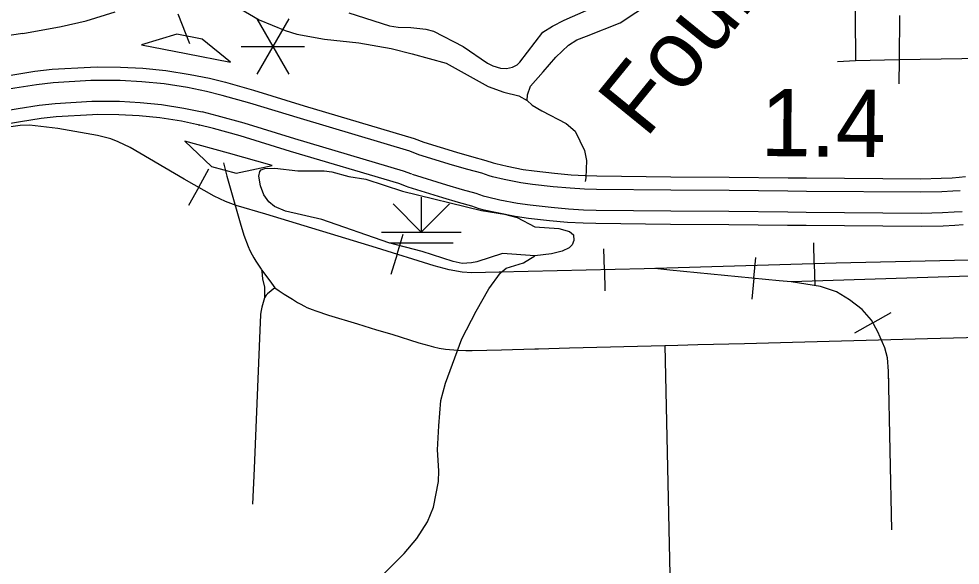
# Model space of a CAD drawing. Extents: x -19 to 366, y -4 to 359.
# Drawn here: x 158.416 to 159.537, y 188.866 to 189.516 of the extents above; entities that cross this region are included whole.
import ezdxf

# ---------------------------------------------------------------- set-up
doc = ezdxf.new("R2010")
doc.units = 0
for name, color, linetype in [('Level 19', 7, 'Continuous'), ('Level 33', 7, 'Continuous'), ('Level 35', 7, 'Continuous'), ('Level 40', 7, 'Continuous'), ('Level 42', 7, 'Continuous'), ('Level 44', 7, 'Continuous'), ('Level 47', 7, 'Continuous'), ('Level 48', 7, 'Continuous'), ('Level 60', 7, 'Continuous')]:
    doc.layers.add(name, color=color, linetype=linetype)

msp = doc.modelspace()

# ---------------------------------------------------------------- linework, layer by layer
at = {"layer": 'Level 19'}
for p, q in [((158.6301, 189.39), (158.6312, 189.3897)), ((158.8797, 189.3158), (158.8778, 189.3164))]:
    msp.add_line(p, q, dxfattribs=at)
for points in [[(158.3794, 189.4446), (158.4088, 189.4495), (158.4351, 189.4537), (158.4558, 189.456), (158.5013, 189.4587), (158.5095, 189.4589), (158.5372, 189.4587), (158.5637, 189.4572), (158.5912, 189.4547), (158.62, 189.45), (158.643, 189.4453)], [(158.6395, 189.4296), (158.6171, 189.4342), (158.5891, 189.4387), (158.5625, 189.4411), (158.5367, 189.4426), (158.5097, 189.4428), (158.502, 189.4426), (158.4571, 189.4399), (158.4372, 189.4377), (158.4114, 189.4336), (158.3822, 189.4287)], [(158.643, 189.4453), (158.6624, 189.4406), (158.6957, 189.4312), (158.7561, 189.4127), (158.8871, 189.3738), (158.8984, 189.3694)], [(158.8925, 189.3544), (158.8819, 189.3585), (158.7515, 189.3973), (158.6912, 189.4158), (158.6584, 189.425), (158.6395, 189.4296)], [(158.3863, 189.4045), (158.4153, 189.4093), (158.4405, 189.4133), (158.4592, 189.4154), (158.503, 189.418), (158.5099, 189.4182), (158.5359, 189.418), (158.5607, 189.4166), (158.5861, 189.4143), (158.6127, 189.4099), (158.6344, 189.4055)], [(158.6312, 189.3897), (158.6098, 189.3941), (158.584, 189.3983), (158.5595, 189.4005), (158.5353, 189.4019), (158.51, 189.4021), (158.5037, 189.4019), (158.4606, 189.3993), (158.4427, 189.3974), (158.4179, 189.3934), (158.3889, 189.3886)], [(158.634, 189.4056), (158.6521, 189.4012), (158.6842, 189.3922), (158.7444, 189.3737), (158.8739, 189.3352), (158.8836, 189.3314)], [(158.8778, 189.3164), (158.8687, 189.32), (158.7397, 189.3583), (158.6797, 189.3767), (158.648, 189.3856), (158.6301, 189.39)], [(158.8984, 189.3694), (158.9374, 189.3574), (158.9552, 189.3521), (158.9721, 189.3476), (158.981, 189.3445), (158.9842, 189.3437), (158.9975, 189.3406), (159.0166, 189.3368), (159.03, 189.335), (159.0541, 189.3323), (159.0738, 189.3304), (159.0904, 189.3295), (159.1044, 189.3291), (159.1928, 189.3282), (159.262, 189.3278), (159.3322, 189.327), (159.3542, 189.3268), (159.4903, 189.3257), (159.5147, 189.3263), (159.5275, 189.3269), (159.536, 189.3275), (159.5435, 189.3283)], [(159.5374, 189.3115), (159.5285, 189.3108), (159.5153, 189.3102), (159.4905, 189.3096), (159.354, 189.3107), (159.332, 189.3109), (159.2619, 189.3117), (159.1927, 189.3121), (159.1041, 189.313), (159.0898, 189.3134), (159.0726, 189.3144), (159.0525, 189.3163), (159.028, 189.319), (159.0139, 189.321), (158.9941, 189.3249), (158.9804, 189.328), (158.9763, 189.3291), (158.9674, 189.3322), (158.9508, 189.3366), (158.9327, 189.342), (158.8925, 189.3544)], [(158.8844, 189.3312), (158.9256, 189.3184), (158.9441, 189.3129), (158.9602, 189.3086), (158.9692, 189.3055), (158.9744, 189.3041), (158.989, 189.3008), (159.0099, 189.2967), (159.025, 189.2946), (159.05, 189.2918), (159.0707, 189.2898), (159.0887, 189.2888), (159.1036, 189.2884), (159.1925, 189.2875), (159.2616, 189.2871), (159.3318, 189.2863), (159.3538, 189.2861), (159.4907, 189.2849), (159.5162, 189.2856), (159.5299, 189.2863), (159.5395, 189.2869)], [(159.5408, 189.2709), (159.5308, 189.2702), (159.5168, 189.2695), (159.4909, 189.2688), (159.3536, 189.27), (159.3316, 189.2702), (159.2615, 189.271), (159.1923, 189.2714), (159.1033, 189.2723), (159.0881, 189.2727), (159.0695, 189.2738), (159.0483, 189.2757), (159.023, 189.2786), (159.0072, 189.2808), (158.9856, 189.2851), (158.9705, 189.2885), (158.9645, 189.2901), (158.9555, 189.2932), (158.9397, 189.2974), (158.9209, 189.303), (158.8797, 189.3158)]]:
    msp.add_lwpolyline(points, dxfattribs=at)
at = {"layer": 'Level 33'}
for points in [[(159.4115, 189.6252), (159.4126, 189.4666)], [(158.6056, 189.5221), (158.6195, 189.4867)], [(159.4648, 189.5201), (159.4645, 189.4675)], [(159.4645, 189.4675), (159.6888, 189.4713)], [(159.391, 189.4652), (159.4126, 189.4666)], [(159.4126, 189.4666), (159.4645, 189.4675)], [(159.4645, 189.4675), (159.4641, 189.4388)], [(158.6599, 189.3446), (158.6606, 189.3417)], [(158.6606, 189.3417), (158.6638, 189.3288), (158.6796, 189.2731), (158.684, 189.2586)], [(158.684, 189.2586), (158.6891, 189.2451), (158.6912, 189.2405), (158.6939, 189.235), (158.6958, 189.2316), (158.6982, 189.2276), (158.7048, 189.218), (158.7053, 189.2173)], [(158.7053, 189.2173), (158.7057, 189.2152), (158.7065, 189.2068), (158.7087, 189.1967), (158.7088, 189.195), (158.7086, 189.1911), (158.7088, 189.1841)], [(158.7053, 189.2173), (158.7113, 189.2091), (158.7171, 189.2016), (158.721, 189.1961)], [(159.1853, 189.1273), (159.2011, 189.1277), (159.2246, 189.1283), (159.2805, 189.1298), (159.3375, 189.1313), (159.4983, 189.1355), (159.6837, 189.1405), (159.6883, 189.1408), (159.693, 189.1412), (159.6976, 189.1418), (159.7022, 189.1427), (159.7067, 189.1437), (159.7112, 189.1449), (159.9505, 189.2161), (159.9658, 189.2209)], [(158.721, 189.1961), (158.7123, 189.1888), (158.7108, 189.1871), (158.7088, 189.1841)], [(158.721, 189.1961), (158.726, 189.1925), (158.7323, 189.1882), (158.7422, 189.1826), (158.7481, 189.1786), (158.751, 189.1768), (158.7562, 189.174), (158.7592, 189.1726), (158.7653, 189.1701), (158.7697, 189.1684), (158.7848, 189.1634), (158.8195, 189.1531), (158.842, 189.146), (158.8602, 189.1406), (158.8925, 189.1305), (158.9045, 189.1271), (158.91, 189.1257), (158.9166, 189.1243), (158.9244, 189.123), (158.9388, 189.1217), (158.9484, 189.1214), (158.956, 189.1215), (158.9909, 189.1223), (159.0306, 189.1232), (159.0351, 189.1233), (159.0718, 189.1244), (159.1853, 189.1273)], [(158.7088, 189.1841), (158.7056, 189.1729), (158.7048, 189.1688), (158.7041, 189.1644), (158.7039, 189.1632), (158.7036, 189.1552), (158.6962, 188.9808), (158.6944, 188.9386)], [(159.1853, 189.1273), (159.1932, 188.7817)]]:
    msp.add_lwpolyline(points, dxfattribs=at)
at = {"layer": 'Level 35'}
for points in [[(158.6744, 189.5311), (158.7023, 189.5148), (158.7333, 189.5022), (158.7473, 189.498), (158.7803, 189.492), (158.821, 189.4874), (158.8595, 189.4809), (158.8846, 189.4746), (158.925, 189.4632), (158.9752, 189.4356), (158.9939, 189.4288), (159.0115, 189.4246), (159.0214, 189.4189), (159.0219, 189.4256), (159.0254, 189.4358), (159.0407, 189.4529), (159.0557, 189.4706), (159.0708, 189.4846), (159.0805, 189.4909), (159.092, 189.4956), (159.1322, 189.5112), (159.1695, 189.5359)], [(158.8093, 189.5231), (158.8576, 189.5079), (158.868, 189.5062), (158.8831, 189.5058), (158.9009, 189.5037), (158.91, 189.5012), (158.9451, 189.4833), (158.9742, 189.4634), (158.9805, 189.4603), (158.9898, 189.4575), (158.997, 189.4571), (159.0042, 189.4584), (159.0096, 189.4613), (159.0129, 189.4643), (159.04, 189.5), (159.0515, 189.5072), (159.0655, 189.5144), (159.0919, 189.526)], [(158.4208, 189.4988), (158.3937, 189.4948), (158.3547, 189.4826), (158.3466, 189.4787), (158.3369, 189.4716), (158.3113, 189.4587), (158.3011, 189.4559), (158.2985, 189.4585), (158.2977, 189.4682), (158.3024, 189.4734), (158.324, 189.4808), (158.3504, 189.4878), (158.3651, 189.4942), (158.393, 189.5123), (158.4032, 189.5172)], [(158.4208, 189.4988), (158.4667, 189.5071), (158.4962, 189.5135), (158.5309, 189.5242)], [(159.0214, 189.4189), (159.0276, 189.4132), (159.0388, 189.4067), (159.068, 189.3913), (159.0788, 189.3822), (159.0899, 189.3592), (159.0922, 189.3476), (159.0912, 189.3267), (159.0904, 189.3226)], [(158.8352, 188.84), (158.875, 188.8799), (158.89, 188.8977), (158.9029, 188.9173), (158.9101, 188.9349), (158.9159, 188.9655), (158.9163, 188.9782), (158.9148, 189.0031), (158.9165, 189.0318), (158.9186, 189.062), (158.9243, 189.0823), (158.9438, 189.1351), (158.9607, 189.1682), (158.9757, 189.1948), (158.9897, 189.2138), (158.9965, 189.2193), (159.0172, 189.2257), (159.0306, 189.2339)]]:
    msp.add_lwpolyline(points, dxfattribs=at)
at = {"layer": 'Level 40'}
for p, q in [((158.6303, 189.3156), (158.6425, 189.3374)), ((158.6303, 189.3156), (158.6181, 189.2938)), ((158.8666, 189.2358), (158.874, 189.2596)), ((159.3635, 189.2244), (159.3628, 189.2494)), ((158.8666, 189.2358), (158.8592, 189.2119)), ((159.1136, 189.2175), (159.113, 189.2425)), ((159.2914, 189.2074), (159.2938, 189.2322)), ((159.3635, 189.2244), (159.3642, 189.1994)), ((159.1136, 189.2175), (159.1142, 189.1925)), ((159.2914, 189.2074), (159.289, 189.1825)), ((159.4333, 189.1542), (159.4552, 189.1664)), ((159.4333, 189.1542), (159.4115, 189.142))]:
    msp.add_line(p, q, dxfattribs=at)
for points in [[(159.6363, 189.2307), (159.3894, 189.2251), (159.1608, 189.2186), (158.9883, 189.2144), (158.9555, 189.2139), (158.944, 189.2147), (158.9285, 189.2175), (158.9108, 189.222), (158.8421, 189.2434), (158.7101, 189.2836), (158.675, 189.294), (158.6621, 189.2987), (158.6489, 189.3052), (158.6132, 189.3251), (158.5486, 189.3631), (158.5346, 189.3698), (158.5258, 189.3732), (158.5096, 189.3771), (158.4626, 189.3856), (158.4289, 189.3895), (158.4177, 189.3892), (158.4037, 189.3873)], [(159.6363, 189.2307), (159.3894, 189.2251), (159.1608, 189.2186), (158.9883, 189.2144), (158.9555, 189.2139), (158.944, 189.2147), (158.9285, 189.2175), (158.9108, 189.222), (158.8421, 189.2434), (158.7101, 189.2836), (158.675, 189.294), (158.6621, 189.2987), (158.6489, 189.3052), (158.6132, 189.3251), (158.5486, 189.3631), (158.5346, 189.3698), (158.5258, 189.3732), (158.5096, 189.3771), (158.4626, 189.3856), (158.4289, 189.3895), (158.4177, 189.3892), (158.4037, 189.3873)], [(159.7839, 189.2555), (159.6993, 189.2239), (159.6833, 189.2183), (159.6686, 189.2153), (159.66, 189.2135), (159.65, 189.2131), (159.5238, 189.2092), (159.3359, 189.2032), (159.3216, 189.2044), (159.1916, 189.217), (159.1734, 189.219)], [(159.7839, 189.2555), (159.6993, 189.2239), (159.6833, 189.2183), (159.6686, 189.2153), (159.66, 189.2135), (159.65, 189.2131), (159.5238, 189.2092), (159.3359, 189.2032), (159.3216, 189.2044), (159.1916, 189.217), (159.1734, 189.219)], [(159.4558, 188.9079), (159.4519, 189.0969), (159.4505, 189.1128), (159.4475, 189.1245), (159.4393, 189.1435), (159.4315, 189.1574), (159.4203, 189.17), (159.4054, 189.1818), (159.3898, 189.191), (159.3709, 189.1974), (159.3359, 189.2032)], [(159.4522, 189.0806), (159.4519, 189.0969), (159.4505, 189.1128), (159.4475, 189.1245), (159.4393, 189.1435), (159.4315, 189.1574), (159.4203, 189.17), (159.4054, 189.1818), (159.3898, 189.191), (159.3709, 189.1974), (159.3359, 189.2032)]]:
    msp.add_lwpolyline(points, dxfattribs=at)
at = {"layer": 'Level 42'}
for p, q in [((158.6042, 189.4978), (158.5623, 189.4851)), ((158.6343, 189.4919), (158.6042, 189.4978)), ((158.6683, 189.4643), (158.6343, 189.4919)), ((158.5623, 189.4851), (158.6153, 189.4747)), ((158.6153, 189.4747), (158.6683, 189.4643)), ((158.6658, 189.356), (158.6138, 189.3705)), ((158.6138, 189.3705), (158.6456, 189.3404)), ((158.7179, 189.3416), (158.6658, 189.356)), ((158.6456, 189.3404), (158.6751, 189.3322)), ((158.6751, 189.3322), (158.7179, 189.3416))]:
    msp.add_line(p, q, dxfattribs=at)
at = {"layer": 'Level 44'}
for p, q in [((158.8954, 189.304), (158.8954, 189.2623)), ((158.8954, 189.2623), (158.862, 189.2958)), ((158.8954, 189.2623), (158.9289, 189.2958)), ((158.8481, 189.2623), (158.9428, 189.2623)), ((158.8576, 189.2494), (158.9333, 189.2494))]:
    msp.add_line(p, q, dxfattribs=at)
at = {"layer": 'Level 47'}
msp.add_lwpolyline([(159.0306, 189.2339), (158.992, 189.2369), (158.9617, 189.2267), (158.9552, 189.2256), (158.9442, 189.225), (158.9333, 189.2271), (158.8965, 189.2391), (158.8569, 189.2495), (158.777, 189.2773), (158.7338, 189.2872), (158.7206, 189.2927), (158.714, 189.2982), (158.7079, 189.3066), (158.7039, 189.3174), (158.702, 189.329), (158.7032, 189.3345), (158.7049, 189.3362), (158.7092, 189.3381), (158.721, 189.3385), (158.7484, 189.3351), (158.7797, 189.3352), (158.7888, 189.3341), (158.809, 189.3286), (158.8295, 189.3252), (158.873, 189.3109), (158.967, 189.288), (158.9944, 189.2835), (159.0096, 189.2797), (159.0308, 189.2686), (159.0592, 189.2665), (159.0719, 189.2631), (159.0766, 189.2591), (159.077, 189.2523), (159.0751, 189.2472), (159.0715, 189.2436), (159.0632, 189.2394), (159.0505, 189.2362), (159.0306, 189.2339)], dxfattribs=at)
at = {"layer": 'Level 48'}
for p, q in [((158.7375, 189.5159), (158.6996, 189.4503)), ((158.6996, 189.5159), (158.7375, 189.4503)), ((158.6807, 189.4831), (158.7564, 189.4831))]:
    msp.add_line(p, q, dxfattribs=at)
at = {"layer": 'Level 60'}
for points in [[(168.7902, 2.2442), (168.5607, 10.8615), (168.3304, 19.479), (168.0993, 28.0965), (167.8673, 36.7142), (167.6346, 45.3321), (167.4011, 53.95), (167.1668, 62.5681), (166.9316, 71.1863), (166.6957, 79.8047), (166.459, 88.4232), (166.2215, 97.0418), (165.9832, 105.6605), (165.7441, 114.2794), (165.5043, 122.8984), (165.2636, 131.5176), (165.0221, 140.1368), (164.7799, 148.7563), (164.5369, 157.3758), (164.2931, 165.9955), (164.0485, 174.6153), (163.8031, 183.2352), (163.5569, 191.8553), (163.31, 200.4755), (163.0623, 209.0959), (162.8138, 217.7164), (162.5645, 226.337), (162.3145, 234.9577), (162.0637, 243.5786), (161.8121, 252.1997), (161.5597, 260.8208), (161.3066, 269.4421), (161.0527, 278.0636), (160.798, 286.6851), (160.5426, 295.3068), (160.2864, 303.9287), (160.0294, 312.5507), (159.7717, 321.1728), (159.5132, 329.7951), (159.2539, 338.4175), (158.9939, 347.04)], [(0, 180.8999), (7.1228, 180.9044), (14.2457, 180.9176), (21.3685, 180.9397), (28.4912, 180.9706), (35.614, 181.0103), (42.7366, 181.0589), (49.8592, 181.1163), (56.9818, 181.1825), (64.1042, 181.2575), (71.2266, 181.3414), (78.3488, 181.4341), (85.4709, 181.5357), (92.5929, 181.646), (99.7147, 181.7652), (106.8364, 181.8933), (113.9579, 182.0301), (121.0793, 182.1758), (128.2005, 182.3303), (135.3214, 182.4936), (142.4422, 182.6658), (149.5627, 182.8468), (156.683, 183.0366), (163.8031, 183.2352), (170.9229, 183.4427), (178.0425, 183.659), (185.1617, 183.8841), (192.2807, 184.1181), (199.3994, 184.3608), (206.5178, 184.6124), (213.6359, 184.8728), (220.7537, 185.1421), (227.8711, 185.4201), (234.9881, 185.707), (242.1048, 186.0027), (249.2212, 186.3073), (256.3371, 186.6206), (263.4526, 186.9428), (270.5678, 187.2738), (277.6825, 187.6136), (284.7968, 187.9622), (291.9107, 188.3197), (299.0241, 188.6859), (306.1371, 189.061), (313.2495, 189.4449), (320.3615, 189.8377), (327.4731, 190.2392), (334.5841, 190.6495), (341.6946, 191.0687)], [(161.4532, 2.0533), (161.2336, 10.6702), (161.0133, 19.2873), (160.7922, 27.9044), (160.5704, 36.5217), (160.3478, 45.1392), (160.1245, 53.7568), (159.9003, 62.3745), (159.6754, 70.9923), (159.4498, 79.6103), (159.2234, 88.2284), (158.9962, 96.8466), (158.7683, 105.465), (158.5396, 114.0835), (158.3102, 122.7022), (158.08, 131.321), (157.849, 139.9399), (157.6173, 148.559), (157.3849, 157.1782), (157.1517, 165.7975), (156.9177, 174.417), (156.683, 183.0366), (156.511, 189.3363)]]:
    msp.add_spline(points, degree=3, dxfattribs=at)

# ---------------------------------------------------------------- texts
at = {"layer": 'Level 35'}
msp.add_text('Fourche', height=0.08, rotation=50.8854, dxfattribs=at).set_placement((159.1629, 189.3726))
at = {"layer": 'Level 48'}
msp.add_text('1.4', height=0.08, rotation=359.4822, dxfattribs=at).set_placement((159.2995, 189.3528))

doc.saveas('drawing.dxf')
